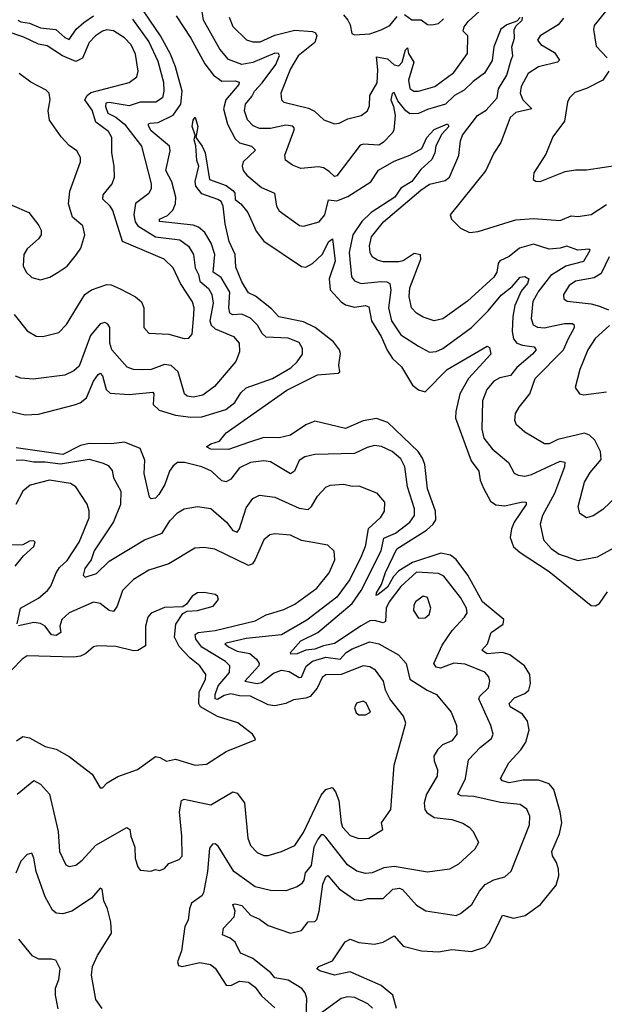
# Model space of a CAD drawing. Extents: x 1954678 to 2060275, y 904822 to 1016299.
# Tile 257 of 467: x 1978581 to 1981225, y 1007884 to 1012338. Entities that reach past the tile are written whole.
import ezdxf

# ---------------------------------------------------------------- set-up
doc = ezdxf.new("R2010")
doc.units = 0

msp = doc.modelspace()

# ---------------------------------------------------------------- linework, layer by layer
at = {"layer": '0CON20XD'}
for points in [[(1978535, 1010566.5), (1978605, 1010550.4), (1978665, 1010554), (1978828, 1010595), (1978854.4, 1010605), (1978883, 1010627), (1978915, 1010702.2), (1978935, 1010732.9), (1978945, 1010738.1), (1978955, 1010726.2), (1978972.2, 1010665), (1978989.1, 1010649.1), (1979075, 1010643), (1979182.8, 1010652.8), (1979187.2, 1010645), (1979185, 1010597.5), (1979212, 1010572), (1979285, 1010549.4), (1979355, 1010539.8), (1979405, 1010541.6), (1979513.6, 1010575), (1979553.6, 1010606.4), (1979580.4, 1010649.6), (1979605, 1010673.2), (1979724.2, 1010715), (1979806.5, 1010763.5), (1979835, 1010790.4), (1979859.5, 1010825), (1979860.2, 1010850.2), (1979845, 1010878.1), (1979795, 1010897.1), (1979695, 1010901.8), (1979677.9, 1010917.9), (1979655.9, 1010955.9), (1979625, 1010987.2), (1979585, 1011006.3), (1979545, 1011002.2), (1979531, 1011011), (1979526, 1011035), (1979531, 1011105), (1979492.1, 1011172.1), (1979455.3, 1011195.3), (1979463.9, 1011275), (1979447.1, 1011327.1), (1979418.4, 1011375), (1979388.8, 1011398.8), (1979365, 1011408.9), (1979212.9, 1011425), (1979212.9, 1011435), (1979248.5, 1011451.5), (1979273.9, 1011476.1), (1979285.8, 1011505), (1979287.4, 1011535), (1979268.5, 1011605), (1979241.5, 1011655), (1979260.7, 1011745), (1979258.1, 1011765), (1979175.4, 1011835), (1979162.9, 1011857.1), (1979163.2, 1011866.8), (1979170.3, 1011870.3), (1979207, 1011873), (1979275, 1011905.9), (1979309.5, 1011955), (1979315.2, 1012015), (1979285.5, 1012125), (1979262.6, 1012182.6), (1979217.6, 1012265), (1979095.4, 1012445.4)], [(1980845, 1012347.3), (1980828.8, 1012331.2), (1980784.9, 1012315.1), (1980757.7, 1012295), (1980725.3, 1012215), (1980717.1, 1012152.9), (1980683.6, 1012096.4), (1980631.3, 1012058.7), (1980591.2, 1012018.8), (1980547.7, 1011995), (1980506.9, 1011955), (1980425, 1011931.5), (1980385, 1011913.5), (1980345, 1011912), (1980327.4, 1011925), (1980291.1, 1011971.1), (1980275, 1012008.8), (1980265, 1012004.3), (1980258.7, 1011975), (1980272.1, 1011945), (1980278.8, 1011905), (1980272.4, 1011837.6), (1980265.7, 1011824.3), (1980225, 1011782.7), (1980205, 1011770.4), (1980135.3, 1011775.3), (1980120.3, 1011769.7), (1980015, 1011631.5), (1980005, 1011627.8), (1979981.1, 1011651.1), (1979955, 1011667.1), (1979932.6, 1011672.6), (1979852.5, 1011665), (1979815, 1011680), (1979782.5, 1011702.5), (1979780, 1011725), (1979821.3, 1011835), (1979823.1, 1011845), (1979816, 1011856), (1979785, 1011860.7), (1979715, 1011845.8), (1979665.8, 1011845.8), (1979637.2, 1011857.2), (1979610.4, 1011885), (1979597.6, 1011925), (1979601.8, 1011955), (1979630.2, 1011989.8), (1979642.3, 1012015), (1979677.8, 1012052.2), (1979739.1, 1012135), (1979755.7, 1012175.7), (1979751.4, 1012185), (1979735, 1012186.6), (1979635, 1012143.7), (1979585, 1012135.6), (1979525, 1012157.5), (1979485.3, 1012205), (1979411.8, 1012335), (1979398.7, 1012425)], [(1979528.6, 1012348.6), (1979545, 1012307.8), (1979606.5, 1012246.5), (1979635, 1012237.5), (1979668.1, 1012238.1), (1979735, 1012267.4), (1979825, 1012290.6), (1979905, 1012284.8), (1979918, 1012278), (1979924.8, 1012265), (1979916.2, 1012235), (1979840, 1012175), (1979805.7, 1012115), (1979762.5, 1012005), (1979764.2, 1011975), (1979775.5, 1011965.5), (1979887.7, 1011937.7), (1979914, 1011924), (1979956.7, 1011885), (1980005, 1011866.9), (1980025, 1011869.5), (1980065, 1011889.2), (1980125.3, 1011904.7), (1980153.3, 1011925), (1980162.3, 1011947.7), (1980164.6, 1011995), (1980197.1, 1012052.9), (1980200.5, 1012110.5), (1980195, 1012169.2), (1980245, 1012160.4), (1980275, 1012133.8), (1980295, 1012129), (1980311.3, 1012145), (1980325, 1012201.9), (1980335, 1012210), (1980338.9, 1012185), (1980363.1, 1012145), (1980339.4, 1012065), (1980345, 1012026.9), (1980364, 1012015), (1980385, 1012014.1), (1980458.9, 1012035), (1980545, 1012099.2), (1980606.2, 1012185), (1980607.1, 1012265), (1980586.1, 1012286.1), (1980590.9, 1012305), (1980609.7, 1012330.3), (1980693.5, 1012406.5)], [(1981230, 1012375), (1981178.9, 1012311.1), (1981175.9, 1012294.1), (1981188.7, 1012218.7), (1981238.1, 1012165)], [(1979090.9, 1012340.9), (1979165, 1012237.6), (1979205, 1012150.9), (1979231, 1012055), (1979233.1, 1012015), (1979226.1, 1011983.9), (1979196.2, 1011965), (1979125, 1011964.8), (1979075, 1011948.6), (1978985, 1011963.7), (1978970.4, 1011959.6), (1978968.3, 1011945), (1978978.9, 1011915), (1979015, 1011897.3), (1979055.2, 1011865.2), (1979130.9, 1011765), (1979175.8, 1011595), (1979175.2, 1011574.7), (1979165, 1011551.1), (1979105, 1011506), (1979097, 1011455), (1979102.8, 1011422.8), (1979115.4, 1011405), (1979195, 1011355.2), (1979305, 1011342.5), (1979344.1, 1011314.1), (1979366.2, 1011275), (1979373.9, 1011215), (1979389, 1011185), (1979395.3, 1011155), (1979435, 1011121.6), (1979449, 1011095), (1979456.1, 1011056.1), (1979440.9, 1010975), (1979446.5, 1010956.5), (1979465, 1010939), (1979547.8, 1010905), (1979573.1, 1010875), (1979575.3, 1010835), (1979557.8, 1010792.2), (1979461.3, 1010678.7), (1979408.6, 1010638.6), (1979365, 1010629.6), (1979338.8, 1010635), (1979325.8, 1010645), (1979297.9, 1010745), (1979265, 1010772.9), (1979235, 1010778.1), (1979175, 1010756.1), (1979135, 1010753.8), (1979095, 1010755.4), (1979066.4, 1010766.4), (1978996.8, 1010845), (1978988.9, 1010875), (1978988.9, 1010945), (1978979.9, 1010959.9), (1978965, 1010968.2), (1978945, 1010962.7), (1978901, 1010909), (1978850.2, 1010769.8), (1978825, 1010748.8), (1978785, 1010729.6), (1978642.2, 1010712.2), (1978585, 1010716.5), (1978560.8, 1010725)], [(1978571.6, 1012335), (1978585, 1012328.4), (1978625, 1012321.7), (1978675, 1012300.4), (1978743.9, 1012293.9), (1978785, 1012257.3), (1978805, 1012248.8), (1978836.6, 1012295), (1978870.2, 1012325), (1978914.7, 1012355)], [(1979288.7, 1012355), (1979355.2, 1012255), (1979418.7, 1012138.7), (1979457.5, 1012087.5), (1979495, 1012060.4), (1979555, 1012061.9), (1979573.5, 1012055), (1979571.3, 1012045), (1979512.7, 1011975), (1979503.1, 1011935), (1979519.8, 1011865), (1979555, 1011798.4), (1979575, 1011780.2), (1979628.5, 1011765), (1979647.8, 1011747.8), (1979592.1, 1011695), (1979586.8, 1011675), (1979591.2, 1011655), (1979607.3, 1011635), (1979675, 1011578.8), (1979732.5, 1011552.5), (1979742.2, 1011495), (1979755, 1011473.5), (1979846.4, 1011406.4), (1979865, 1011403.3), (1979935, 1011422.9), (1979961.4, 1011455), (1979977.3, 1011522.7), (1980015, 1011518.2), (1980065, 1011537.5), (1980168.5, 1011605), (1980203, 1011657), (1980275, 1011697.8), (1980345.7, 1011724.3), (1980399.1, 1011755), (1980422.2, 1011805), (1980455, 1011841.8), (1980515, 1011867.1), (1980522.2, 1011855), (1980489.5, 1011820.5), (1980463.2, 1011766.8), (1980459.1, 1011735), (1980445, 1011705.5), (1980395, 1011660.4), (1980355, 1011605.2), (1980304.7, 1011575.3), (1980277, 1011535), (1980170, 1011465), (1980128.4, 1011425), (1980087.9, 1011365), (1980070.6, 1011285), (1980081.1, 1011175), (1980095, 1011157.1), (1980125, 1011144.7), (1980215, 1011152.8), (1980241.6, 1011151.6), (1980254.8, 1011144.8), (1980258.9, 1011115), (1980248.4, 1011035), (1980262, 1010975), (1980305, 1010912.9), (1980385, 1010860.4)], [(1980045, 1012359.4), (1980064.2, 1012335), (1980075.7, 1012315), (1980083.3, 1012275), (1980095, 1012268.8), (1980164.1, 1012274.1), (1980215, 1012291.8), (1980255, 1012311.1), (1980288.1, 1012351.9)], [(1981284.4, 1010185), (1981218, 1010122), (1981175, 1010093.1), (1981145, 1010084.2), (1981115, 1010103.3), (1981107.1, 1010135), (1981135, 1010245.8), (1981160.9, 1010289.1), (1981211.2, 1010348.8), (1981208, 1010385), (1981182.9, 1010435), (1981158.4, 1010458.4), (1981135, 1010466.9), (1981015, 1010439.3), (1980975, 1010419.4), (1980955, 1010419.1), (1980865, 1010471.2), (1980828.5, 1010505), (1980820, 1010525), (1980824.1, 1010555.9), (1980839.5, 1010585), (1980888.2, 1010645), (1980912.9, 1010715), (1981040.3, 1010845), (1981063.2, 1010895), (1981090.7, 1010945), (1981090, 1010955), (1981081.5, 1010961.5), (1981045, 1010962), (1980953, 1010943), (1980924.8, 1010944.8), (1980905.3, 1010955.3), (1980895.9, 1010985), (1980903.3, 1011065), (1980925.2, 1011105), (1980988.1, 1011185), (1981050.4, 1011225), (1981132.5, 1011245), (1981160.6, 1011295), (1981155, 1011299.1), (1981105, 1011296), (1981055, 1011314.1), (1981025, 1011304.7), (1980975, 1011300.3), (1980905, 1011321.8), (1980841.2, 1011305), (1980795, 1011267.3), (1980752.4, 1011247.6), (1980744.7, 1011235), (1980738.7, 1011195), (1980725, 1011173.6), (1980605.5, 1011065), (1980495, 1010983.9), (1980455, 1010976.2), (1980405, 1010991.8), (1980375, 1011009.6), (1980353.2, 1011035), (1980342.4, 1011085), (1980345.8, 1011125), (1980394.8, 1011255), (1980393.9, 1011273.9), (1980365, 1011279.5), (1980315, 1011247.1), (1980295, 1011242), (1980225, 1011243.1), (1980199.4, 1011249.4), (1980174.8, 1011264.7), (1980166, 1011285), (1980163.1, 1011315), (1980171.9, 1011355), (1980226, 1011424), (1980395, 1011566.7), (1980435, 1011593.6), (1980505, 1011611.1), (1980524.1, 1011625), (1980567.2, 1011722.8), (1980575, 1011790), (1980584.1, 1011815), (1980651.3, 1011905), (1980691, 1011929), (1980740.3, 1011985), (1980746.1, 1012025), (1980783.5, 1012086.5), (1980803.7, 1012156.3), (1980811.1, 1012175), (1980807.2, 1012215), (1980819.1, 1012255), (1980817.9, 1012292.1), (1980825, 1012309.2), (1980853.1, 1012335), (1980855, 1012350)], [(1980321.2, 1012361.2), (1980355, 1012337.1), (1980397.3, 1012337.3), (1980425, 1012316.2), (1980445, 1012314), (1980475, 1012320.8)], [(1980475, 1012320.8), (1980498.2, 1012341.8)], [(1981041.2, 1012345), (1981016, 1012314), (1980935.6, 1012265), (1980922.2, 1012245), (1980938.6, 1012225), (1980999.1, 1012189.1), (1981022.9, 1012155), (1981013.3, 1012145), (1980928.1, 1012125), (1980881.2, 1012095), (1980849.1, 1012035), (1980844.1, 1012005), (1980857.1, 1011975), (1980897.1, 1011935), (1980825, 1011917.6), (1980799.1, 1011895), (1980757.2, 1011782.8), (1980725.3, 1011734.7), (1980688.5, 1011655), (1980527.5, 1011455), (1980533.3, 1011435), (1980574.5, 1011394.5), (1980615, 1011375.8), (1980655, 1011380), (1980795, 1011424), (1980825, 1011433.2), (1980905, 1011438.9), (1981025, 1011429.6), (1981075, 1011450.4), (1981105, 1011447.3), (1981165, 1011457.1), (1981235, 1011501.1)], [(1978555, 1011004.4), (1978615, 1010930), (1978655, 1010906.9), (1978685, 1010904.4), (1978757.3, 1010922.7), (1978791.7, 1010958.3), (1978875.2, 1011094.8), (1978905, 1011115.3), (1978975, 1011140.3), (1978995, 1011138), (1979035, 1011120), (1979105, 1011084.5), (1979132.1, 1011062.1), (1979142.7, 1011035), (1979142.7, 1010945), (1979165, 1010919.5), (1979255, 1010914.6), (1979325, 1010895.8), (1979345, 1010897.5), (1979360.6, 1010915), (1979367.6, 1011002.4), (1979369.7, 1011035), (1979362.2, 1011062.2), (1979307.8, 1011145), (1979275.4, 1011215), (1979234.1, 1011254.1), (1979045.3, 1011335), (1979001.6, 1011475), (1978990, 1011495), (1978956.6, 1011526.6), (1978958.7, 1011545), (1978999.3, 1011595), (1979008.8, 1011625), (1979008, 1011675), (1978997.1, 1011735), (1978997.6, 1011805), (1978982.6, 1011832.6), (1978925.4, 1011875), (1978908.8, 1011928.8), (1978875.4, 1011975), (1978885.4, 1011995), (1978902.2, 1012007.8), (1979075, 1012054.2), (1979110.6, 1012079.4), (1979117.1, 1012105), (1979105, 1012182.5), (1979085, 1012223.6), (1979055, 1012256), (1979005, 1012287.8), (1978975, 1012292), (1978955, 1012286.6), (1978923.3, 1012265), (1978895.3, 1012235), (1978865, 1012163.8), (1978835, 1012149), (1978773.7, 1012173.7), (1978705, 1012219.1), (1978665, 1012227.2), (1978599.5, 1012259.5), (1978515, 1012287.5)], [(1981245.8, 1012105), (1981218, 1012065), (1981145, 1012026.7), (1981092, 1012008), (1981067.1, 1011985), (1981058.1, 1011965), (1981045, 1011878.8), (1980991.7, 1011808.3), (1980960.3, 1011729.7), (1980906.7, 1011645), (1980903.3, 1011615), (1980915, 1011606.7), (1980935, 1011606), (1981048.3, 1011651.7), (1981095, 1011659.4), (1981145, 1011658.5), (1981305, 1011682.5)], [(1978545, 1011499.4), (1978621.2, 1011465), (1978667.6, 1011407.6), (1978678, 1011385), (1978677.1, 1011365), (1978665, 1011346), (1978615, 1011301.4), (1978599.1, 1011275), (1978596.5, 1011225), (1978610, 1011195), (1978635, 1011171.9), (1978675, 1011161.4), (1978717.5, 1011172.5), (1978754.5, 1011195.5), (1978795, 1011222.9), (1978838.1, 1011275), (1978857.5, 1011305), (1978875.6, 1011365), (1978865.8, 1011405), (1978820, 1011445), (1978801.4, 1011505), (1978807.4, 1011562.6), (1978855.6, 1011695), (1978855.6, 1011715), (1978838.6, 1011745), (1978805, 1011768.9), (1978767.7, 1011807.7), (1978715, 1011884), (1978709.1, 1011925), (1978717.8, 1011975), (1978714, 1012005), (1978699.7, 1012019.7), (1978630.8, 1012055), (1978578, 1012095)], [(1980285, 1007864.2), (1980268.8, 1007925), (1980215, 1007968.3), (1980075, 1008031.1), (1980005, 1008015.4), (1979937.5, 1008035), (1979924.1, 1008044.1), (1979933.3, 1008055), (1979995, 1008080), (1980053.3, 1008166.7), (1980075, 1008178.1), (1980115, 1008163.9), (1980185, 1008155.3), (1980224.7, 1008165.3), (1980275, 1008193.3), (1980315, 1008147.1), (1980397.5, 1008125), (1980475, 1008120.4), (1980535, 1008131.6), (1980625, 1008121.8), (1980685, 1008142.5), (1980706.4, 1008163.6), (1980765, 1008286.9), (1980815, 1008273.3), (1980866.9, 1008285), (1980936.9, 1008335), (1981007.4, 1008422.6), (1981019.1, 1008465), (1981018.5, 1008495), (1981009.1, 1008525), (1980990, 1008555), (1980987.3, 1008575), (1981021.8, 1008655), (1981033.1, 1008705), (1981025.3, 1008755), (1980996.7, 1008855), (1980975, 1008880.8), (1980927.5, 1008897.5), (1980857.3, 1008897.3), (1980795, 1008885.6), (1980764, 1008894), (1980756.1, 1008905), (1980793.8, 1008976.2), (1980847.6, 1009035), (1980869.4, 1009069.4), (1980885.9, 1009125), (1980878.2, 1009165), (1980855, 1009196.9), (1980799.9, 1009229.9), (1980794.6, 1009245), (1980819.4, 1009270.6), (1980865, 1009290), (1980883.8, 1009305), (1980891.4, 1009335), (1980887.5, 1009375), (1980864, 1009415), (1980797.3, 1009465), (1980765, 1009475.6), (1980695, 1009469.4), (1980670.5, 1009485), (1980697.4, 1009515), (1980713.1, 1009565), (1980767, 1009603), (1980770, 1009625), (1980674.4, 1009705), (1980607.7, 1009825), (1980555, 1009895.9), (1980530, 1009915), (1980485, 1009925.1), (1980357.8, 1009882.2), (1980295, 1009844.8), (1980271.5, 1009818.5), (1980245, 1009770.3), (1980201.8, 1009738.2), (1980192.5, 1009732.5), (1980194.2, 1009745), (1980217.8, 1009782.2), (1980235, 1009837.1), (1980285.9, 1009944.1), (1980420.7, 1010029.3), (1980450.3, 1010055), (1980463.6, 1010075), (1980461.7, 1010115), (1980424.9, 1010214.9), (1980413.3, 1010325), (1980402.5, 1010355), (1980382.3, 1010385), (1980246.1, 1010515), (1980195, 1010534.3), (1980135, 1010523.6), (1980055, 1010488.3), (1979915, 1010522), (1979875, 1010505.5), (1979805, 1010458.8), (1979755, 1010445.9), (1979685, 1010447.7), (1979615.2, 1010424.8), (1979525, 1010394.2), (1979444.7, 1010394.7), (1979426.2, 1010405), (1979445, 1010418.9), (1979485, 1010431.1), (1979515, 1010468.8), (1979788.3, 1010661.7), (1979928.1, 1010731.9), (1980021.7, 1010738.3), (1980028.1, 1010745), (1980024.7, 1010774.7), (1980031.5, 1010828.5), (1980027.8, 1010845), (1980000.7, 1010880.7), (1979917.7, 1010945), (1979865, 1010970.9), (1979753.2, 1010993.2), (1979719.9, 1011029.9), (1979646.8, 1011086.8), (1979615, 1011101.8), (1979585, 1011152.3), (1979558, 1011218), (1979555.7, 1011275), (1979528.8, 1011335), (1979509.5, 1011415), (1979501.2, 1011495), (1979491.2, 1011515), (1979476.7, 1011525), (1979405, 1011550.4), (1979377.9, 1011585), (1979374.5, 1011605.5), (1979390.8, 1011675), (1979381.4, 1011701.4), (1979377.7, 1011767.7), (1979369.5, 1011795), (1979374.3, 1011815), (1979360.8, 1011855), (1979365, 1011883.8), (1979375, 1011896.2), (1979386.7, 1011855), (1979377.5, 1011805), (1979406.4, 1011766.4), (1979419.5, 1011735), (1979438.8, 1011615), (1979515, 1011587.5), (1979545.4, 1011565), (1979553.2, 1011555), (1979555.8, 1011525), (1979580.6, 1011505), (1979612, 1011465), (1979650.7, 1011380.7), (1979685.4, 1011335.4), (1979855, 1011220.9), (1979875, 1011218.5), (1979905.4, 1011234.6), (1979948.6, 1011275), (1979979.6, 1011335), (1979996.2, 1011346.2), (1980007.8, 1011245), (1979979.8, 1011165), (1979985.5, 1011115.5), (1980035, 1011061.1), (1980055, 1011047.6), (1980095, 1011038.1), (1980145, 1011045.3), (1980159.4, 1011039.4), (1980171.9, 1010975), (1980216, 1010905), (1980242.5, 1010842.5), (1980266.9, 1010805), (1980307.9, 1010767.9), (1980357.7, 1010685), (1980385, 1010662.7), (1980415, 1010654.6), (1980514.5, 1010755.5), (1980695, 1010861.4), (1980705, 1010854.2), (1980712.1, 1010825), (1980611.3, 1010715), (1980571.9, 1010645), (1980553, 1010565), (1980552.6, 1010535), (1980622.4, 1010342.4), (1980658.2, 1010295), (1980664, 1010255), (1980677.9, 1010217.9), (1980709.9, 1010159.9), (1980735, 1010143.2), (1980775, 1010139.4), (1980855, 1010156.7), (1980871.2, 1010155), (1980871.9, 1010145), (1980817.9, 1010065), (1980804.6, 1010034.6), (1980798.9, 1009995), (1980813.9, 1009953.9), (1980845, 1009926.9), (1980975, 1009841.3), (1981165, 1009688.1), (1981185, 1009685.6), (1981203.7, 1009696.3), (1981239.9, 1009750.1)], [(1981247.7, 1011265), (1981210.6, 1011189.4), (1981179.2, 1011170.8), (1981095, 1011154.4), (1981066, 1011135), (1981040.6, 1011095), (1981042, 1011075), (1981056.7, 1011065), (1981165, 1011052.9), (1981202.6, 1011042.6), (1981244.3, 1011025)], [(1980385, 1010860.4), (1980435, 1010834.5), (1980465, 1010837.5), (1980495, 1010850.4), (1980625, 1010946), (1980699.7, 1011020.3), (1980758.6, 1011091.4), (1980808.4, 1011131.6), (1980845, 1011172.7), (1980866.1, 1011176.1), (1980884.3, 1011165), (1980876.9, 1011145), (1980849.7, 1011110.3), (1980821, 1011045), (1980810.8, 1010995), (1980807.7, 1010927.7), (1980814.8, 1010894.8), (1980829.1, 1010875), (1980854.8, 1010864.8), (1980907.7, 1010857.7), (1980916.2, 1010845), (1980900.8, 1010825), (1980828.9, 1010765), (1980801.2, 1010728.8), (1980752.2, 1010717.8), (1980725, 1010703.1), (1980693.2, 1010665), (1980674.1, 1010614.1), (1980671.6, 1010485), (1980680, 1010445), (1980717.2, 1010397.2), (1980791.8, 1010335), (1980816.9, 1010286.9), (1980835, 1010277.5), (1980865, 1010273.1), (1980895, 1010280), (1981025, 1010340.3), (1981046.6, 1010336.6), (1981045.7, 1010315), (1980999.8, 1010195), (1980945.5, 1010094.5), (1980934.7, 1010055), (1980950.3, 1009985), (1980985.4, 1009945), (1981020.3, 1009920.3), (1981105, 1009892.1), (1981195, 1009907.9), (1981285, 1009958.2)], [(1981249.3, 1010955), (1981184.3, 1010895.7), (1981151.1, 1010845), (1981114.1, 1010755.9), (1981093.9, 1010673.9), (1981113.3, 1010645), (1981131.2, 1010641.2), (1981235, 1010654.4)], [(1979875.8, 1007825), (1979879.8, 1007909.8), (1979871.8, 1007935), (1979857.1, 1007955), (1979795, 1007993.4), (1979735, 1008003.3), (1979716.1, 1008026.1), (1979635, 1008091.1), (1979578.6, 1008115), (1979554.5, 1008165), (1979532.6, 1008182.6), (1979498, 1008198), (1979502.4, 1008227.6), (1979551.1, 1008278.9), (1979555.5, 1008305), (1979544.2, 1008335), (1979555, 1008338.6), (1979585, 1008331.1), (1979625, 1008287.3), (1979665, 1008268.5), (1979705, 1008239.6), (1979805, 1008205.6), (1979855, 1008217.1), (1979885, 1008256.2), (1979915, 1008258.1), (1979925, 1008267.5), (1979935.9, 1008305), (1979952.5, 1008427.5), (1979965, 1008460.6), (1979975, 1008466.2), (1980025.7, 1008405.7), (1980095, 1008358.2), (1980123.3, 1008353.3), (1980155, 1008362.7), (1980225, 1008362.7), (1980268.5, 1008405), (1980298.8, 1008408.8), (1980312.6, 1008402.6), (1980375, 1008332.1), (1980417.1, 1008307.1), (1980555, 1008286), (1980575, 1008294.2), (1980625.6, 1008335), (1980660.5, 1008395), (1980685.6, 1008425), (1980725, 1008447.3), (1980775, 1008460), (1980803.8, 1008486.2), (1980886.9, 1008695), (1980887.9, 1008735), (1980875, 1008767.1), (1980845, 1008787.3), (1980755, 1008796.1), (1980635, 1008823), (1980577.2, 1008827.2), (1980562.9, 1008835), (1980597.3, 1008905), (1980611, 1008989), (1980665, 1009046.7), (1980714.6, 1009085.4), (1980722.5, 1009105), (1980712.3, 1009145), (1980657.3, 1009265), (1980662.6, 1009277.4), (1980700.5, 1009315), (1980707.1, 1009345), (1980702.5, 1009365), (1980685, 1009385.5), (1980595, 1009423.1), (1980545, 1009426.4), (1980484.7, 1009404.7), (1980465, 1009409.5), (1980454.6, 1009425), (1980492.1, 1009507.9), (1980536.8, 1009575), (1980593.2, 1009635), (1980604, 1009655), (1980601.4, 1009675), (1980575, 1009724.6), (1980499.9, 1009819.9), (1980475, 1009832.5), (1980375, 1009837.9), (1980305, 1009773.3), (1980251.3, 1009705), (1980238.7, 1009675), (1980234.7, 1009615.3), (1980225, 1009610), (1980185, 1009619.8), (1980165, 1009618), (1980125, 1009595.8), (1980004.2, 1009515.8), (1979955, 1009505.9), (1979915, 1009490.3), (1979875, 1009486.4), (1979835, 1009468.5), (1979807.5, 1009467.5), (1979806.2, 1009475), (1979852.4, 1009527.6), (1979928.6, 1009565), (1980085, 1009696.7), (1980124.9, 1009755.1), (1980215.5, 1009935), (1980227.1, 1009992.9), (1980280.3, 1010015), (1980345, 1010065.3), (1980367.2, 1010095), (1980365.8, 1010125), (1980335.2, 1010225), (1980322.1, 1010315), (1980305, 1010351.2), (1980265, 1010384.7), (1980217.8, 1010407.8), (1980185, 1010411.1), (1980153.1, 1010403.1), (1980095, 1010375.4), (1979915, 1010370.8), (1979869.9, 1010360.1), (1979845, 1010344.4), (1979824.2, 1010295.8), (1979806.2, 1010283.8), (1979715, 1010337.6), (1979685, 1010341.6), (1979625, 1010335.3), (1979575, 1010311.3), (1979535, 1010259.1), (1979515, 1010247.3), (1979495, 1010251.2), (1979448.5, 1010295), (1979405, 1010314.7), (1979326.7, 1010335), (1979295, 1010334.5), (1979275, 1010319.5), (1979258.7, 1010295), (1979237.6, 1010235), (1979210.3, 1010189.7), (1979195, 1010173.9), (1979175, 1010170), (1979167.8, 1010177.8), (1979143.3, 1010285), (1979147, 1010345), (1979125, 1010397.8), (1979055, 1010426.6), (1978995, 1010418.9), (1978895, 1010420.7), (1978855, 1010410.9), (1978775, 1010371.4), (1978565, 1010400.9)], [(1978565, 1010345.8), (1978595, 1010346.9), (1978645, 1010337.2), (1978695, 1010338.4), (1978765, 1010328), (1978895, 1010350), (1978958, 1010332), (1978981.4, 1010321.4), (1978999.2, 1010299.2), (1979005.5, 1010265), (1979037.7, 1010205), (1979036.9, 1010145), (1979005, 1010066.2), (1978917.2, 1009935), (1978903.2, 1009895), (1978874.7, 1009855), (1978868, 1009825), (1978876, 1009816), (1978928.1, 1009831.9), (1978985, 1009888.5), (1979145, 1009985.4), (1979225, 1010014.6), (1979259.8, 1010070.3), (1979295, 1010106.4), (1979324.7, 1010125.3), (1979385, 1010135.4), (1979445, 1010126.2), (1979515.4, 1010065), (1979545, 1010026.7), (1979565, 1010019.4), (1979575, 1010034), (1979605, 1010130), (1979635, 1010171.8), (1979665, 1010186.2), (1979735, 1010178.2), (1979845, 1010128.2), (1979885, 1010121.8), (1979900.4, 1010135), (1979927.3, 1010182.7), (1979965, 1010222.9), (1979985, 1010232.5), (1980047.4, 1010237.4), (1980085, 1010228.2), (1980115, 1010228.5), (1980195, 1010197.1), (1980230.6, 1010155), (1980228.9, 1010115), (1980211.8, 1010085), (1980157.6, 1010035), (1980143.3, 1009955), (1980125, 1009909.1), (1980073.9, 1009805), (1980015, 1009725.8), (1979878.9, 1009621.1), (1979765, 1009555.2), (1979605, 1009538), (1979515, 1009518), (1979508.6, 1009515), (1979525, 1009500.6), (1979565, 1009481.9), (1979621.1, 1009471.1), (1979652.2, 1009445), (1979663.2, 1009425), (1979661.8, 1009415), (1979599.4, 1009345), (1979655, 1009334.3), (1979675, 1009338.8), (1979728.9, 1009381.1), (1979765, 1009395.3), (1979799.7, 1009389.7), (1979845, 1009362.8), (1979855, 1009363.8), (1979876, 1009414), (1979905, 1009436.7), (1979965, 1009454.5), (1980030, 1009445), (1980057.6, 1009475), (1980085, 1009491.2), (1980165, 1009522.9), (1980204.4, 1009515), (1980294.4, 1009465), (1980329.1, 1009425), (1980345.4, 1009355), (1980424.4, 1009304.4), (1980466.7, 1009285), (1980532.7, 1009205), (1980556, 1009145), (1980558.2, 1009105), (1980535, 1009075.5), (1980493.3, 1009056.7), (1980470.4, 1009035), (1980454.1, 1009005.9), (1980455.3, 1008985), (1980470, 1008945), (1980469.7, 1008915), (1980421.1, 1008835), (1980410.6, 1008795), (1980413.8, 1008765), (1980422, 1008752), (1980455, 1008729.1), (1980535, 1008720.4), (1980585, 1008703.3), (1980614.3, 1008685), (1980632.2, 1008665), (1980656, 1008616), (1980639.2, 1008585), (1980565, 1008517.8), (1980525, 1008494.5), (1980425, 1008481.5), (1980275, 1008506.5), (1980228.2, 1008501.7), (1980175, 1008478.9), (1980145, 1008474.7), (1980105, 1008486.6), (1980064.1, 1008514.1), (1979965, 1008639.1), (1979955, 1008649.6), (1979945, 1008650), (1979928.6, 1008631.4), (1979911.3, 1008595), (1979898.5, 1008511.5), (1979871.2, 1008478.8), (1979865.7, 1008445), (1979855, 1008428.8), (1979835, 1008414.6), (1979785, 1008396.7), (1979715, 1008397.9), (1979645.7, 1008415.7), (1979549.2, 1008485), (1979478.5, 1008598.5), (1979465, 1008609.4), (1979452.2, 1008607.8), (1979439.5, 1008590.5), (1979430.2, 1008485), (1979411.4, 1008388.6), (1979404.4, 1008375), (1979358.1, 1008341.9), (1979348.5, 1008315), (1979342.7, 1008265), (1979327.5, 1008235), (1979311.8, 1008125), (1979294.8, 1008075.2), (1979298.5, 1008058.5), (1979315.5, 1008054.5), (1979395, 1008073.2), (1979443.5, 1008063.5), (1979465, 1008046.9), (1979515, 1007970), (1979535, 1007968.7), (1979575, 1007988.8), (1979615, 1007983.3), (1979645, 1007961.5), (1979675, 1007922.2), (1979735, 1007868.1)], [(1978568.9, 1009605), (1978584.7, 1009675.3), (1978665, 1009721.6), (1978706.8, 1009755), (1978721.6, 1009775), (1978745, 1009835.6), (1978760, 1009860), (1978795, 1009891.8), (1978849.3, 1009975), (1978895.5, 1010085), (1978895.4, 1010115.4), (1978886.1, 1010146.1), (1978834.6, 1010224.6), (1978810.4, 1010240.4), (1978714.7, 1010255.3), (1978628, 1010232), (1978595, 1010205.6), (1978562.9, 1010145)], [(1980115, 1008633.3), (1980160, 1008635), (1980223.3, 1008675), (1980216.5, 1008705), (1980258.9, 1008765), (1980274.4, 1008965), (1980327.5, 1009155), (1980317.1, 1009187.1), (1980255.2, 1009265.2), (1980235.3, 1009305), (1980226.5, 1009345), (1980189.6, 1009395), (1980165, 1009410.9), (1980135, 1009414.7), (1980035, 1009375.7), (1979965.3, 1009374.7), (1979948.2, 1009361.8), (1979926.9, 1009313.1), (1979895, 1009276.1), (1979875, 1009268), (1979819.1, 1009260.9), (1979785, 1009244.6), (1979735, 1009233.2), (1979705, 1009238), (1979625, 1009277), (1979575, 1009278.4), (1979535, 1009288.1), (1979505, 1009281), (1979475, 1009262), (1979464.8, 1009265), (1979464.3, 1009285), (1979478.2, 1009325), (1979529.5, 1009385), (1979530.9, 1009415), (1979511.8, 1009435), (1979405, 1009500), (1979376.9, 1009535), (1979375, 1009556.5), (1979387.5, 1009565), (1979465, 1009574.8), (1979645, 1009618.6), (1979695, 1009646.1), (1979775, 1009669.2), (1979825, 1009693.5), (1979925, 1009766.9), (1979980.9, 1009835), (1980006.2, 1009895), (1980003.6, 1009933.6), (1979975, 1009960), (1979855, 1009982), (1979805, 1010006.4), (1979735, 1010012.1), (1979712.4, 1010007.6), (1979685.5, 1009985), (1979645, 1009895.6), (1979634.2, 1009875.8), (1979615, 1009869.4), (1979463, 1009943), (1979415, 1009950), (1979372.6, 1009947.4), (1979255, 1009876), (1979165, 1009847.7), (1979094.8, 1009805.3), (1979045, 1009755.8), (1979021.9, 1009685), (1979005, 1009660.5), (1978985, 1009665.4), (1978945, 1009696.7), (1978915, 1009703.2), (1978804.5, 1009655), (1978771.1, 1009625), (1978761.9, 1009595), (1978766.2, 1009565), (1978745, 1009552.1), (1978724.1, 1009555), (1978695, 1009593.8), (1978675, 1009606.5), (1978645, 1009610.8), (1978575.8, 1009595.8)], [(1978560, 1009865), (1978597.3, 1009912.7), (1978643.8, 1009955), (1978650, 1009975), (1978645, 1009980), (1978625, 1009979.2), (1978595, 1009962.5), (1978535, 1009960.8)], [(1978565.7, 1009075), (1978594.6, 1009095.4), (1978625, 1009089.5), (1978695, 1009049.4), (1978745, 1009038.1), (1978805, 1009004.3), (1978908, 1008925), (1978945, 1008862.5), (1978955, 1008863.3), (1978976.7, 1008885), (1979025, 1008914), (1979113.4, 1008946.6), (1979195, 1009004.3), (1979215, 1009000.6), (1979245, 1008983.3), (1979285, 1008993.3), (1979375, 1008965.5), (1979425, 1008970.6), (1979515, 1009027.8), (1979645, 1009080), (1979647.5, 1009085), (1979633.3, 1009105), (1979567.2, 1009157.2), (1979475, 1009185.5), (1979398.7, 1009228.7), (1979391.3, 1009245), (1979392.1, 1009295), (1979421.6, 1009355), (1979422.9, 1009375), (1979395, 1009414.6), (1979350.5, 1009450.5), (1979301.7, 1009501.7), (1979281.5, 1009545), (1979286.1, 1009603.9), (1979318.3, 1009651.7), (1979337.7, 1009662.3), (1979385, 1009664.5), (1979455, 1009684.4), (1979480, 1009715), (1979475, 1009730), (1979465, 1009737.5), (1979415, 1009747.1), (1979385, 1009745.7), (1979360.3, 1009729.7), (1979335, 1009693.3), (1979318, 1009682), (1979235, 1009678), (1979175, 1009652.5), (1979160.6, 1009635), (1979149.4, 1009595), (1979150, 1009505), (1979115, 1009483.8), (1979095, 1009482), (1979015, 1009502.1), (1978934.5, 1009505.5), (1978915, 1009501.4), (1978879.6, 1009470.4), (1978855, 1009458.7), (1978825, 1009453.9), (1978615, 1009460), (1978591.4, 1009445), (1978545, 1009396.7)], [(1980385, 1009631.2), (1980415, 1009632), (1980432.9, 1009647.1), (1980440.6, 1009675), (1980425, 1009724), (1980405, 1009729.5), (1980370.6, 1009705), (1980362.7, 1009687.3), (1980362.1, 1009665), (1980385, 1009631.2)], [(1980115, 1009192.7), (1980145, 1009193.5), (1980167.7, 1009205), (1980147.1, 1009247.1), (1980135, 1009254.7), (1980104.8, 1009245.3), (1980095.5, 1009225), (1980102.3, 1009202.3), (1980115, 1009192.7)], [(1978569.1, 1008835), (1978645, 1008895.7), (1978675, 1008879.5), (1978714.7, 1008834.7), (1978753.8, 1008665), (1978760, 1008575), (1978788.8, 1008515), (1978805, 1008507.1), (1978835, 1008513.1), (1978863.1, 1008535), (1978925, 1008603.5), (1979065, 1008683.6), (1979078.9, 1008675), (1979083.7, 1008643.7), (1979101.9, 1008595), (1979103.4, 1008543.4), (1979114.2, 1008505), (1979125, 1008490), (1979173.6, 1008486.4), (1979195, 1008493.8), (1979215, 1008488.8), (1979235, 1008498), (1979255, 1008520), (1979302, 1008538), (1979315.7, 1008554.3), (1979314.4, 1008645), (1979303.2, 1008755), (1979312.5, 1008805), (1979325, 1008812.2), (1979445, 1008785.4), (1979545, 1008844.4), (1979565, 1008838.9), (1979597.3, 1008795), (1979613.2, 1008635), (1979625, 1008602), (1979655, 1008570), (1979685, 1008557.5), (1979705, 1008556.5), (1979765.3, 1008574.7), (1979825, 1008602.5), (1979865, 1008660.5), (1979945, 1008830), (1979965, 1008855.8), (1979994.2, 1008864.2), (1980009.5, 1008845), (1980024.5, 1008805.5), (1980034.2, 1008705), (1980041.1, 1008685), (1980075, 1008647.3), (1980115, 1008633.3)], [(1978952.9, 1007865), (1978924.4, 1007905), (1978905.6, 1008015), (1978909.5, 1008055), (1978933.1, 1008105), (1978995.6, 1008205), (1978993.1, 1008255), (1978977.8, 1008315), (1978961, 1008351), (1978953.3, 1008405), (1978945, 1008408.6), (1978905, 1008363.5), (1978815.8, 1008305), (1978775, 1008292.5), (1978745, 1008295.7), (1978729.3, 1008309.3), (1978695, 1008369.2), (1978654.4, 1008484.4), (1978644.7, 1008544.7), (1978635, 1008566.7), (1978615, 1008561.1), (1978585, 1008531.1), (1978563.4, 1008476.6)], [(1978575, 1008178), (1978635, 1008104.4), (1978665, 1008088.9), (1978725, 1008090), (1978742.5, 1008085), (1978761.9, 1008045)], [(1978761.9, 1008045), (1978756.1, 1007995), (1978740.8, 1007955), (1978740.8, 1007925), (1978753.6, 1007863.6)], [(1980176.7, 1007866.7), (1980155, 1007885.6), (1980096.2, 1007915), (1980065, 1007917.1), (1980035, 1007909.6), (1979945.2, 1007844.8)]]:
    msp.add_lwpolyline(points, dxfattribs=at)

doc.saveas('drawing.dxf')
